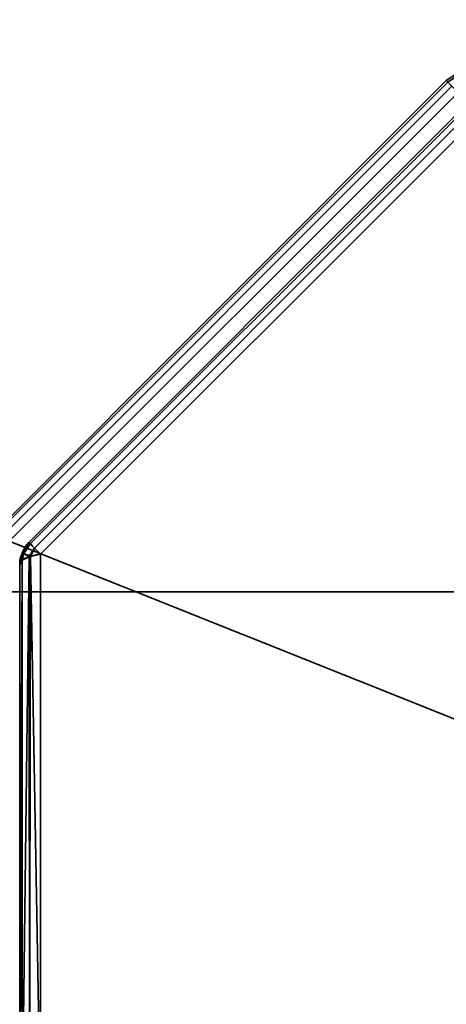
# Model space of a CAD drawing. Header units: millimetres. Extents: x -503 to 6703, y -110 to 193.
# Tile 940 of 1056: x 4007 to 4017, y -23 to -1. Entities that reach past the tile are written whole.
import ezdxf

# ---------------------------------------------------------------- set-up
doc = ezdxf.new("R2010")
doc.units = ezdxf.units.MM
doc.layers.add('152', color=7, linetype='Continuous', true_color=0xffffff)

# ---------------------------------------------------------------- blocks, each defined once
blk = doc.blocks.new('UG_SURFACE_004')
at = {"layer": '152', "color": 252, "linetype": 'Continuous', "lineweight": 35}
for points in [[(5156.5, -14, 2212.25), (5156.5, 174.4, 2212.25), (3843.5, 174.4, 2212.25), (3843.5, -14, 2212.25)], [(3993.5, -14, 2062.25), (3993.5, 174.4, 2062.25), (5006.5, 174.4, 2062.25), (5006.5, -14, 2062.25)], [(5156.5, -14, 2212.25), (3843.5, -14, 2212.25), (3993.5, -14, 2062.25), (5006.5, -14, 2062.25)]]:
    blk.add_3dface(points, dxfattribs=at)
blk = doc.blocks.new('UG_SURFACE_368')
at = {"layer": '152', "color": 252, "linetype": 'Continuous', "lineweight": 35}
for points in [[(3978, -14, 2075.25), (5022, -14, 2075.25), (5020.5, -14, 2073.75), (3979.5, -14, 2073.75)], [(3978, -14, 2075.25), (3978, -25.92, 2075.25), (5022, -25.92, 2075.25), (5022, -14, 2075.25)], [(3979.5, -14, 2073.75), (5020.5, -14, 2073.75), (5020.5, -25.92, 2073.75), (3979.5, -25.92, 2073.75)]]:
    blk.add_3dface(points, dxfattribs=at)
blk = doc.blocks.new('UG_SURFACE_394')
at = {"layer": '152', "color": 252, "linetype": 'Continuous', "lineweight": 35}
for points in [[(4016.832, -2.413, 1158.489), (4016.605, -2.564, 1158.489), (4016.637, -2.596, 1158.736), (4016.851, -2.454, 1158.737)], [(4016.832, -2.413, 1158.489), (4016.832, -2.413, 1011.511), (4016.605, -2.564, 1011.511), (4016.605, -2.564, 1158.489)], [(4016.851, -2.454, 1011.263), (4016.637, -2.596, 1011.264), (4016.605, -2.564, 1011.511), (4016.832, -2.413, 1011.511)], [(4006.596, -12.637, 1158.736), (4016.637, -2.596, 1158.736), (4016.605, -2.564, 1158.489), (4006.564, -12.605, 1158.489)], [(4016.637, -2.596, 1011.264), (4006.596, -12.637, 1011.264), (4006.564, -12.605, 1011.511), (4016.605, -2.564, 1011.511)], [(4016.605, -2.564, 1158.489), (4016.605, -2.564, 1011.511), (4006.564, -12.605, 1011.511), (4006.564, -12.605, 1158.489)], [(4016.637, -2.596, 1158.737), (4016.637, -2.596, 1158.736), (4006.596, -12.637, 1158.736), (4006.596, -12.637, 1158.737)], [(4006.596, -12.637, 1158.737), (4006.688, -12.729, 1158.951), (4016.728, -2.688, 1158.951), (4016.637, -2.596, 1158.737)], [(4016.637, -2.596, 1011.263), (4016.728, -2.688, 1011.049), (4006.688, -12.729, 1011.049), (4006.596, -12.637, 1011.263)], [(4006.596, -12.637, 1011.263), (4006.596, -12.637, 1011.264), (4016.637, -2.596, 1011.264), (4016.637, -2.596, 1011.263)], [(4016.73, -2.689, 1158.954), (4016.728, -2.688, 1158.951), (4006.688, -12.729, 1158.951), (4006.689, -12.73, 1158.954)], [(4006.689, -12.73, 1011.046), (4006.688, -12.729, 1011.049), (4016.728, -2.688, 1011.049), (4016.73, -2.689, 1011.046)], [(4006.689, -12.73, 1158.954), (4006.826, -12.868, 1159.107), (4016.868, -2.827, 1159.107), (4016.73, -2.689, 1158.954)], [(4016.73, -2.689, 1011.046), (4016.868, -2.827, 1010.893), (4006.826, -12.868, 1010.893), (4006.689, -12.73, 1011.046)], [(4030.333, -22.252, 1171.473), (4030.333, -2.827, 1164.17), (4016.868, -2.827, 1159.107), (4006.826, -12.868, 1159.107)], [(4026.252, -26.332, 998.527), (4006.826, -26.332, 1005.831), (4006.826, -12.868, 1010.893), (4016.868, -2.827, 1010.893)], [(4007.296, -12.927, 1011.685), (4016.927, -3.296, 1011.685), (4016.895, -3.264, 1011.932), (4007.264, -12.895, 1011.932)], [(4016.895, -3.264, 1158.068), (4007.264, -12.895, 1158.068), (4007.264, -12.895, 1011.932), (4016.895, -3.264, 1011.932)], [(4016.927, -3.296, 1158.315), (4007.296, -12.927, 1158.315), (4007.264, -12.895, 1158.068), (4016.895, -3.264, 1158.068)], [(4016.927, -3.296, 1011.683), (4016.927, -3.296, 1011.685), (4007.296, -12.927, 1011.685), (4007.296, -12.927, 1011.683)], [(4007.296, -12.927, 1011.683), (4007.388, -13.019, 1011.47), (4017.018, -3.388, 1011.47), (4016.927, -3.296, 1011.683)], [(4016.927, -3.296, 1158.317), (4017.018, -3.388, 1158.53), (4007.388, -13.019, 1158.53), (4007.296, -12.927, 1158.317)], [(4007.296, -12.927, 1158.317), (4007.296, -12.927, 1158.315), (4016.927, -3.296, 1158.315), (4016.927, -3.296, 1158.317)], [(4017.02, -3.389, 1011.467), (4017.018, -3.388, 1011.47), (4007.388, -13.019, 1011.47), (4007.389, -13.02, 1011.467)], [(4007.389, -13.02, 1158.533), (4007.388, -13.019, 1158.53), (4017.018, -3.388, 1158.53), (4017.02, -3.389, 1158.533)], [(4007.389, -13.02, 1011.467), (4007.526, -13.157, 1011.314), (4017.158, -3.527, 1011.314), (4017.02, -3.389, 1011.467)], [(4017.02, -3.389, 1158.533), (4017.158, -3.527, 1158.686), (4007.526, -13.157, 1158.686), (4007.389, -13.02, 1158.533)], [(4026.485, -26.565, 1170.855), (4007.526, -25.868, 1163.465), (4007.526, -13.157, 1158.686), (4017.158, -3.527, 1158.686)], [(4017.158, -3.527, 1011.314), (4007.526, -13.157, 1011.314), (4007.526, -25.868, 1006.535), (4026.485, -26.565, 999.145)], [(4006.826, -12.868, 1159.107), (4006.826, -26.332, 1164.17), (4026.252, -26.332, 1171.473), (4030.333, -22.252, 1171.473)], [(4007.113, -13.122, 1158.068), (4007.113, -13.122, 1011.932), (4007.264, -12.895, 1011.932), (4007.264, -12.895, 1158.068)], [(4007.154, -13.141, 1011.683), (4007.296, -12.927, 1011.685), (4007.264, -12.895, 1011.932), (4007.113, -13.122, 1011.932)], [(4007.113, -13.122, 1158.068), (4007.264, -12.895, 1158.068), (4007.296, -12.927, 1158.315), (4007.154, -13.141, 1158.317)], [(4007.154, -13.141, 1011.683), (4007.296, -12.927, 1011.683), (4007.296, -12.927, 1011.685)], [(4007.388, -13.019, 1011.47), (4007.296, -12.927, 1011.683), (4007.154, -13.141, 1011.683), (4007.275, -13.191, 1011.467)], [(4007.275, -13.191, 1158.533), (4007.154, -13.141, 1158.317), (4007.296, -12.927, 1158.317), (4007.388, -13.019, 1158.53)], [(4007.296, -12.927, 1158.315), (4007.296, -12.927, 1158.317), (4007.154, -13.141, 1158.317)], [(4007.112, -13.123, 1158.068), (4007.059, -13.39, 1158.068), (4007.059, -13.39, 1011.932), (4007.112, -13.123, 1011.932)], [(4007.112, -13.123, 1011.932), (4007.059, -13.39, 1011.932), (4007.114, -13.297, 1011.684)], [(4007.114, -13.297, 1158.316), (4007.059, -13.39, 1158.068), (4007.112, -13.123, 1158.068)], [(4007.112, -13.123, 1011.932), (4007.113, -13.122, 1011.932), (4007.113, -13.122, 1158.068), (4007.112, -13.123, 1158.068)], [(4007.113, -13.122, 1011.932), (4007.112, -13.123, 1011.932), (4007.154, -13.141, 1011.683)], [(4007.154, -13.141, 1158.317), (4007.112, -13.123, 1158.068), (4007.113, -13.122, 1158.068)], [(4007.114, -13.297, 1011.684), (4007.154, -13.141, 1011.683), (4007.112, -13.123, 1011.932)], [(4007.112, -13.123, 1158.068), (4007.154, -13.141, 1158.317), (4007.114, -13.297, 1158.316)], [(4007.154, -13.141, 1011.683), (4007.114, -13.297, 1011.684), (4007.117, -13.291, 1011.67)], [(4007.117, -13.291, 1158.33), (4007.114, -13.297, 1158.316), (4007.154, -13.141, 1158.317)], [(4007.154, -13.141, 1011.683), (4007.117, -13.291, 1011.67), (4007.27, -13.216, 1011.469)], [(4007.27, -13.216, 1158.532), (4007.117, -13.291, 1158.33), (4007.154, -13.141, 1158.317)], [(4007.117, -26.002, 1006.891), (4007.282, -25.92, 1006.673), (4007.282, -13.209, 1011.452), (4007.27, -13.216, 1011.469)], [(4007.27, -13.216, 1011.469), (4007.275, -13.191, 1011.467), (4007.154, -13.141, 1011.683)], [(4007.154, -13.141, 1158.317), (4007.275, -13.191, 1158.533), (4007.27, -13.216, 1158.532)], [(4007.275, -13.191, 1011.467), (4007.27, -13.216, 1011.469), (4007.282, -13.209, 1011.452)], [(4007.282, -13.209, 1158.548), (4007.27, -13.216, 1158.532), (4007.275, -13.191, 1158.533)], [(4007.27, -13.216, 1158.532), (4007.282, -13.209, 1158.548), (4007.282, -25.92, 1163.327)], [(4007.275, -13.191, 1011.467), (4007.389, -13.02, 1011.467), (4007.388, -13.019, 1011.47)], [(4007.388, -13.019, 1158.53), (4007.389, -13.02, 1158.533), (4007.275, -13.191, 1158.533)], [(4007.389, -13.02, 1011.467), (4007.275, -13.191, 1011.467), (4007.299, -13.206, 1011.442)], [(4007.299, -13.206, 1158.558), (4007.275, -13.191, 1158.533), (4007.389, -13.02, 1158.533)], [(4007.282, -13.209, 1011.452), (4007.299, -13.206, 1011.442), (4007.275, -13.191, 1011.467)], [(4007.275, -13.191, 1158.533), (4007.299, -13.206, 1158.558), (4007.282, -13.209, 1158.548)], [(4007.282, -25.92, 1006.673), (4007.526, -25.868, 1006.535), (4007.526, -13.157, 1011.314), (4007.299, -13.206, 1011.442)], [(4007.299, -13.206, 1011.442), (4007.282, -13.209, 1011.452), (4007.282, -25.92, 1006.673)], [(4007.526, -25.868, 1163.465), (4007.282, -25.92, 1163.327), (4007.282, -13.209, 1158.548), (4007.299, -13.206, 1158.558)], [(4007.299, -13.206, 1011.442), (4007.526, -13.157, 1011.314), (4007.389, -13.02, 1011.467)], [(4007.389, -13.02, 1158.533), (4007.526, -13.157, 1158.686), (4007.299, -13.206, 1158.558)], [(4007.299, -13.206, 1158.558), (4007.526, -13.157, 1158.686), (4007.526, -25.868, 1163.465)], [(4007.059, -26.1, 1007.153), (4007.117, -26.002, 1006.891), (4007.117, -13.291, 1011.67), (4007.114, -13.297, 1011.684)], [(4007.114, -13.297, 1011.684), (4007.059, -13.39, 1011.932), (4007.059, -26.1, 1007.153)], [(4007.117, -26.002, 1163.109), (4007.059, -26.1, 1162.847), (4007.059, -13.39, 1158.068), (4007.114, -13.297, 1158.316)], [(4007.059, -13.39, 1158.068), (4007.059, -26.1, 1162.847), (4007.059, -26.1, 1007.153), (4007.059, -13.39, 1011.932)], [(4007.114, -13.297, 1158.316), (4007.117, -13.291, 1158.33), (4007.117, -26.002, 1163.109)], [(4007.27, -13.216, 1011.469), (4007.117, -13.291, 1011.67), (4007.117, -26.002, 1006.891)], [(4007.282, -25.92, 1163.327), (4007.117, -26.002, 1163.109), (4007.117, -13.291, 1158.33), (4007.27, -13.216, 1158.532)]]:
    blk.add_3dface(points, dxfattribs=at)
blk = doc.blocks.new('UG_SURFACE_402')
at = {"layer": '152', "color": 252, "linetype": 'Continuous', "lineweight": 35}
for points in [[(4016.832, -2.413, 1158.489), (4016.605, -2.564, 1158.489), (4016.637, -2.596, 1158.736), (4016.851, -2.454, 1158.737)], [(4016.832, -2.413, 1158.489), (4016.832, -2.413, 1011.511), (4016.605, -2.564, 1011.511), (4016.605, -2.564, 1158.489)], [(4016.851, -2.454, 1011.263), (4016.637, -2.596, 1011.264), (4016.605, -2.564, 1011.511), (4016.832, -2.413, 1011.511)], [(4006.596, -12.637, 1158.736), (4016.637, -2.596, 1158.736), (4016.605, -2.564, 1158.489), (4006.564, -12.605, 1158.489)], [(4016.637, -2.596, 1011.264), (4006.596, -12.637, 1011.264), (4006.564, -12.605, 1011.511), (4016.605, -2.564, 1011.511)], [(4016.605, -2.564, 1158.489), (4016.605, -2.564, 1011.511), (4006.564, -12.605, 1011.511), (4006.564, -12.605, 1158.489)], [(4016.637, -2.596, 1158.737), (4016.637, -2.596, 1158.736), (4006.596, -12.637, 1158.736), (4006.596, -12.637, 1158.737)], [(4006.596, -12.637, 1158.737), (4006.688, -12.729, 1158.951), (4016.728, -2.688, 1158.951), (4016.637, -2.596, 1158.737)], [(4016.637, -2.596, 1011.263), (4016.728, -2.688, 1011.049), (4006.688, -12.729, 1011.049), (4006.596, -12.637, 1011.263)], [(4006.596, -12.637, 1011.263), (4006.596, -12.637, 1011.264), (4016.637, -2.596, 1011.264), (4016.637, -2.596, 1011.263)], [(4016.73, -2.689, 1158.954), (4016.728, -2.688, 1158.951), (4006.688, -12.729, 1158.951), (4006.689, -12.73, 1158.954)], [(4006.689, -12.73, 1011.046), (4006.688, -12.729, 1011.049), (4016.728, -2.688, 1011.049), (4016.73, -2.689, 1011.046)], [(4006.689, -12.73, 1158.954), (4006.826, -12.868, 1159.107), (4016.868, -2.827, 1159.107), (4016.73, -2.689, 1158.954)], [(4016.73, -2.689, 1011.046), (4016.868, -2.827, 1010.893), (4006.826, -12.868, 1010.893), (4006.689, -12.73, 1011.046)], [(4030.333, -22.252, 1171.473), (4030.333, -2.827, 1164.17), (4016.868, -2.827, 1159.107), (4006.826, -12.868, 1159.107)], [(4026.252, -26.332, 998.527), (4006.826, -26.332, 1005.831), (4006.826, -12.868, 1010.893), (4016.868, -2.827, 1010.893)], [(4007.296, -12.927, 1011.685), (4016.927, -3.296, 1011.685), (4016.895, -3.264, 1011.932), (4007.264, -12.895, 1011.932)], [(4016.895, -3.264, 1158.068), (4007.264, -12.895, 1158.068), (4007.264, -12.895, 1011.932), (4016.895, -3.264, 1011.932)], [(4016.927, -3.296, 1158.315), (4007.296, -12.927, 1158.315), (4007.264, -12.895, 1158.068), (4016.895, -3.264, 1158.068)], [(4016.927, -3.296, 1011.683), (4016.927, -3.296, 1011.685), (4007.296, -12.927, 1011.685), (4007.296, -12.927, 1011.683)], [(4007.296, -12.927, 1011.683), (4007.388, -13.019, 1011.47), (4017.018, -3.388, 1011.47), (4016.927, -3.296, 1011.683)], [(4016.927, -3.296, 1158.317), (4017.018, -3.388, 1158.53), (4007.388, -13.019, 1158.53), (4007.296, -12.927, 1158.317)], [(4007.296, -12.927, 1158.317), (4007.296, -12.927, 1158.315), (4016.927, -3.296, 1158.315), (4016.927, -3.296, 1158.317)], [(4017.02, -3.389, 1011.467), (4017.018, -3.388, 1011.47), (4007.388, -13.019, 1011.47), (4007.389, -13.02, 1011.467)], [(4007.389, -13.02, 1158.533), (4007.388, -13.019, 1158.53), (4017.018, -3.388, 1158.53), (4017.02, -3.389, 1158.533)], [(4007.389, -13.02, 1011.467), (4007.526, -13.157, 1011.314), (4017.158, -3.527, 1011.314), (4017.02, -3.389, 1011.467)], [(4017.02, -3.389, 1158.533), (4017.158, -3.527, 1158.686), (4007.526, -13.157, 1158.686), (4007.389, -13.02, 1158.533)], [(4026.485, -26.565, 1170.855), (4007.526, -25.868, 1163.465), (4007.526, -13.157, 1158.686), (4017.158, -3.527, 1158.686)], [(4017.158, -3.527, 1011.314), (4007.526, -13.157, 1011.314), (4007.526, -25.868, 1006.535), (4026.485, -26.565, 999.145)], [(4006.826, -12.868, 1159.107), (4006.826, -26.332, 1164.17), (4026.252, -26.332, 1171.473), (4030.333, -22.252, 1171.473)], [(4007.113, -13.122, 1158.068), (4007.113, -13.122, 1011.932), (4007.264, -12.895, 1011.932), (4007.264, -12.895, 1158.068)], [(4007.154, -13.141, 1011.683), (4007.296, -12.927, 1011.685), (4007.264, -12.895, 1011.932), (4007.113, -13.122, 1011.932)], [(4007.113, -13.122, 1158.068), (4007.264, -12.895, 1158.068), (4007.296, -12.927, 1158.315), (4007.154, -13.141, 1158.317)], [(4007.154, -13.141, 1011.683), (4007.296, -12.927, 1011.683), (4007.296, -12.927, 1011.685)], [(4007.388, -13.019, 1011.47), (4007.296, -12.927, 1011.683), (4007.154, -13.141, 1011.683), (4007.275, -13.191, 1011.467)], [(4007.275, -13.191, 1158.533), (4007.154, -13.141, 1158.317), (4007.296, -12.927, 1158.317), (4007.388, -13.019, 1158.53)], [(4007.296, -12.927, 1158.315), (4007.296, -12.927, 1158.317), (4007.154, -13.141, 1158.317)], [(4007.112, -13.123, 1158.068), (4007.059, -13.39, 1158.068), (4007.059, -13.39, 1011.932), (4007.112, -13.123, 1011.932)], [(4007.112, -13.123, 1011.932), (4007.059, -13.39, 1011.932), (4007.114, -13.297, 1011.684)], [(4007.114, -13.297, 1158.316), (4007.059, -13.39, 1158.068), (4007.112, -13.123, 1158.068)], [(4007.112, -13.123, 1011.932), (4007.113, -13.122, 1011.932), (4007.113, -13.122, 1158.068), (4007.112, -13.123, 1158.068)], [(4007.113, -13.122, 1011.932), (4007.112, -13.123, 1011.932), (4007.154, -13.141, 1011.683)], [(4007.154, -13.141, 1158.317), (4007.112, -13.123, 1158.068), (4007.113, -13.122, 1158.068)], [(4007.114, -13.297, 1011.684), (4007.154, -13.141, 1011.683), (4007.112, -13.123, 1011.932)], [(4007.112, -13.123, 1158.068), (4007.154, -13.141, 1158.317), (4007.114, -13.297, 1158.316)], [(4007.154, -13.141, 1011.683), (4007.114, -13.297, 1011.684), (4007.117, -13.291, 1011.67)], [(4007.117, -13.291, 1158.33), (4007.114, -13.297, 1158.316), (4007.154, -13.141, 1158.317)], [(4007.154, -13.141, 1011.683), (4007.117, -13.291, 1011.67), (4007.27, -13.216, 1011.469)], [(4007.27, -13.216, 1158.532), (4007.117, -13.291, 1158.33), (4007.154, -13.141, 1158.317)], [(4007.117, -26.002, 1006.891), (4007.282, -25.92, 1006.673), (4007.282, -13.209, 1011.452), (4007.27, -13.216, 1011.469)], [(4007.27, -13.216, 1011.469), (4007.275, -13.191, 1011.467), (4007.154, -13.141, 1011.683)], [(4007.154, -13.141, 1158.317), (4007.275, -13.191, 1158.533), (4007.27, -13.216, 1158.532)], [(4007.275, -13.191, 1011.467), (4007.27, -13.216, 1011.469), (4007.282, -13.209, 1011.452)], [(4007.282, -13.209, 1158.548), (4007.27, -13.216, 1158.532), (4007.275, -13.191, 1158.533)], [(4007.27, -13.216, 1158.532), (4007.282, -13.209, 1158.548), (4007.282, -25.92, 1163.327)], [(4007.275, -13.191, 1011.467), (4007.389, -13.02, 1011.467), (4007.388, -13.019, 1011.47)], [(4007.388, -13.019, 1158.53), (4007.389, -13.02, 1158.533), (4007.275, -13.191, 1158.533)], [(4007.389, -13.02, 1011.467), (4007.275, -13.191, 1011.467), (4007.299, -13.206, 1011.442)], [(4007.299, -13.206, 1158.558), (4007.275, -13.191, 1158.533), (4007.389, -13.02, 1158.533)], [(4007.282, -13.209, 1011.452), (4007.299, -13.206, 1011.442), (4007.275, -13.191, 1011.467)], [(4007.275, -13.191, 1158.533), (4007.299, -13.206, 1158.558), (4007.282, -13.209, 1158.548)], [(4007.282, -25.92, 1006.673), (4007.526, -25.868, 1006.535), (4007.526, -13.157, 1011.314), (4007.299, -13.206, 1011.442)], [(4007.299, -13.206, 1011.442), (4007.282, -13.209, 1011.452), (4007.282, -25.92, 1006.673)], [(4007.526, -25.868, 1163.465), (4007.282, -25.92, 1163.327), (4007.282, -13.209, 1158.548), (4007.299, -13.206, 1158.558)], [(4007.299, -13.206, 1011.442), (4007.526, -13.157, 1011.314), (4007.389, -13.02, 1011.467)], [(4007.389, -13.02, 1158.533), (4007.526, -13.157, 1158.686), (4007.299, -13.206, 1158.558)], [(4007.299, -13.206, 1158.558), (4007.526, -13.157, 1158.686), (4007.526, -25.868, 1163.465)], [(4007.059, -26.1, 1007.153), (4007.117, -26.002, 1006.891), (4007.117, -13.291, 1011.67), (4007.114, -13.297, 1011.684)], [(4007.114, -13.297, 1011.684), (4007.059, -13.39, 1011.932), (4007.059, -26.1, 1007.153)], [(4007.117, -26.002, 1163.109), (4007.059, -26.1, 1162.847), (4007.059, -13.39, 1158.068), (4007.114, -13.297, 1158.316)], [(4007.059, -13.39, 1158.068), (4007.059, -26.1, 1162.847), (4007.059, -26.1, 1007.153), (4007.059, -13.39, 1011.932)], [(4007.114, -13.297, 1158.316), (4007.117, -13.291, 1158.33), (4007.117, -26.002, 1163.109)], [(4007.27, -13.216, 1011.469), (4007.117, -13.291, 1011.67), (4007.117, -26.002, 1006.891)], [(4007.282, -25.92, 1163.327), (4007.117, -26.002, 1163.109), (4007.117, -13.291, 1158.33), (4007.27, -13.216, 1158.532)]]:
    blk.add_3dface(points, dxfattribs=at)

msp = doc.modelspace()

# ---------------------------------------------------------------- linework, layer by layer
at = {"layer": '152', "color": 252, "linetype": 'Continuous', "lineweight": -3, "true_color": 0x939598}
for p, q in [((4006.564, -12.605, 1011.511), (4016.605, -2.564, 1011.511)), ((4016.605, -2.564, 1158.489), (4006.564, -12.605, 1158.489)), ((4016.605, -2.564, 1158.489), (4006.564, -12.605, 1158.489)), ((4006.564, -12.605, 1011.511), (4016.605, -2.564, 1011.511)), ((4016.605, -2.564, 1011.511), (4016.605, -2.564, 1158.489)), ((4016.605, -2.564, 1011.511), (4016.605, -2.564, 1158.489)), ((4016.868, -2.827, 1159.107), (4006.827, -12.868, 1159.107)), ((4006.827, -12.868, 1010.893), (4016.868, -2.827, 1010.893)), ((4016.868, -2.827, 1159.107), (4006.827, -12.868, 1159.107)), ((4006.827, -12.868, 1010.893), (4016.868, -2.827, 1010.893)), ((4016.895, -3.264, 1158.068), (4007.264, -12.895, 1158.068)), ((4007.264, -12.895, 1011.932), (4016.895, -3.264, 1011.932)), ((4007.264, -12.895, 1011.932), (4016.895, -3.264, 1011.932)), ((4016.895, -3.264, 1158.068), (4007.264, -12.895, 1158.068)), ((4007.527, -13.157, 1158.686), (4017.157, -3.527, 1158.686)), ((4017.157, -3.527, 1011.314), (4007.527, -13.157, 1011.314)), ((4017.157, -3.527, 1011.314), (4007.527, -13.157, 1011.314)), ((4007.527, -13.157, 1158.686), (4017.157, -3.527, 1158.686)), ((4007.264, -12.895, 1158.068), (4007.264, -12.895, 1011.932)), ((4007.264, -12.895, 1158.068), (4007.264, -12.895, 1011.932)), ((4007.527, -13.157, 1011.314), (4007.527, -25.868, 1006.535)), ((4007.527, -25.868, 1163.465), (4007.527, -13.157, 1158.686)), ((4007.527, -13.157, 1011.314), (4007.527, -25.868, 1006.535)), ((4007.527, -25.868, 1163.465), (4007.527, -13.157, 1158.686)), ((4007.059, -13.39, 1158.068), (4007.059, -26.1, 1162.847)), ((4007.059, -26.1, 1007.153), (4007.059, -13.39, 1011.932)), ((4007.059, -13.39, 1011.932), (4007.059, -13.39, 1158.068)), ((4007.059, -26.1, 1007.153), (4007.059, -13.39, 1011.932)), ((4007.059, -13.39, 1158.068), (4007.059, -26.1, 1162.847)), ((4007.059, -13.39, 1011.932), (4007.059, -13.39, 1158.068)), ((3843.5, -14, 2212.25), (5156.5, -14, 2212.25)), ((5022, -14, 2075.25), (3978, -14, 2075.25)), ((5020.5, -14, 2073.75), (3979.5, -14, 2073.75)), ((5006.5, -14, 2062.25), (3993.5, -14, 2062.25)), ((5006.5, -14, 2062.25), (3993.5, -14, 2062.25))]:
    msp.add_line(p, q, dxfattribs=at)
at = {"layer": '152', "color": 252, "linetype": 'Continuous', "lineweight": -3, "true_color": 0x939598, "extrusion": (0, 0, -1)}
for centre in [(-4007.759, -13.39, -1158.068), (-4007.759, -13.39, -1011.932), (-4007.759, -13.39, -1011.932), (-4007.759, -13.39, -1158.068)]:
    msp.add_arc(centre, 0.7, 0, 45, dxfattribs=at)
at = {"layer": '152', "color": 252, "linetype": 'Continuous', "lineweight": -3, "true_color": 0x939598, "extrusion": (0.707107, 0.707107, 1.83544e-16)}
for centre, start, end in [((-2843.382, 1011.932, 2824.446), 298, 0), ((-2843.382, 1158.068, 2824.446), 0, 62), ((-2843.382, 1011.932, 2824.446), 298, 0), ((-2843.382, 1158.068, 2824.446), 0, 62)]:
    msp.add_arc(centre, 0.7, start, end, dxfattribs=at)
at = {"layer": '152', "color": 252, "linetype": 'Continuous', "lineweight": -3, "true_color": 0x939598, "extrusion": (3.47947e-15, -0.936029, 0.351924)}
msp.add_arc((4007.759, 1079.273, 420.085), 0.7, 109.3882, 180, dxfattribs=at)
msp.add_arc((4007.759, 1079.273, 420.085), 0.7, 109.3882, 180, dxfattribs=at)
at = {"layer": '152', "color": 252, "linetype": 'Continuous', "lineweight": -3, "true_color": 0x939598, "extrusion": (-9.33028e-16, 0.936029, 0.351924)}
msp.add_arc((-4007.759, 951.909, 343.589), 0.7, 289.3882, 0, dxfattribs=at)
msp.add_arc((-4007.759, 951.909, 343.589), 0.7, 289.3882, 0, dxfattribs=at)

# ---------------------------------------------------------------- block references
at = {"layer": '152', "color": 252, "linetype": 'Continuous', "lineweight": -3, "true_color": 0x939598}
for name in ['UG_SURFACE_004', 'UG_SURFACE_368', 'UG_SURFACE_394', 'UG_SURFACE_402']:
    msp.add_blockref(name, (0, 0), dxfattribs=at)

doc.saveas('drawing.dxf')
